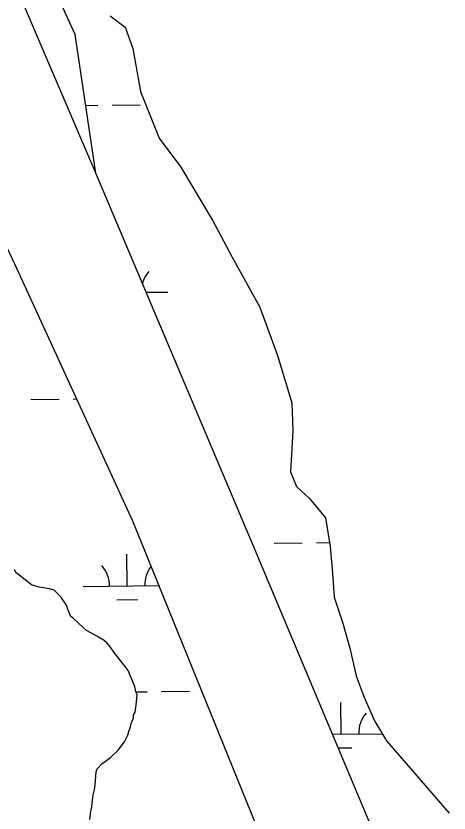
# Model space of a CAD drawing. Extents: x 3683613 to 3738215, y 469626 to 495384.
# Drawn here: x 3716547 to 3717038, y 477971 to 478875 of the extents above; entities that cross this region are included whole.
import ezdxf

# ---------------------------------------------------------------- set-up
doc = ezdxf.new("R2010")
doc.units = 0
doc.layers.add('V-TOPO-SHOR', color=7, linetype='Continuous')
doc.layers.add('V-WETL-SWMP', color=7, linetype='Continuous')

msp = doc.modelspace()

# ---------------------------------------------------------------- linework, layer by layer
at = {"layer": 'V-TOPO-SHOR'}
for p, q in [((3716653.82, 478874.8), (3716670.62, 478862.1)), ((3716670.62, 478862.1), (3716679.62, 478837.79)), ((3716679.62, 478837.79), (3716688.02, 478789.12)), ((3716688.02, 478789.12), (3716709.24, 478736.34)), ((3716709.24, 478736.34), (3716733.79, 478703.51)), ((3716491.67, 478707.56), (3716547.99, 478588.08)), ((3716816.27, 478273.94), (3716637.45, 478696.75)), ((3716733.79, 478703.51), (3716770.31, 478642.45)), ((3716770.31, 478642.45), (3716791.96, 478601.23)), ((3716791.96, 478601.23), (3716823.29, 478544.57)), ((3716547.99, 478588.08), (3716679.18, 478302.62)), ((3716823.29, 478544.57), (3716843.53, 478489.82)), ((3716843.53, 478489.82), (3716859.83, 478436.27)), ((3716859.83, 478436.27), (3716860.76, 478404.54)), ((3716860.76, 478404.54), (3716858.07, 478358.01)), ((3716858.07, 478358.01), (3716864.81, 478341.32)), ((3716864.81, 478341.32), (3716879.9, 478327.87)), ((3716879.9, 478327.87), (3716897.74, 478306.08)), ((3716679.18, 478302.62), (3716818.32, 477959.21)), ((3716897.74, 478306.08), (3716903.34, 478273.38)), ((3717002.34, 477830.72), (3716816.27, 478273.94)), ((3716903.34, 478273.38), (3716905.73, 478243.13)), ((3716546.9, 478244.02), (3716545.13, 478247.52)), ((3716553.97, 478238.2), (3716546.9, 478244.02)), ((3716564.56, 478230.06), (3716553.97, 478238.2)), ((3716905.73, 478243.13), (3716907.61, 478215.83)), ((3716573.36, 478227.18), (3716564.56, 478230.06)), ((3716580.4, 478226.05), (3716573.36, 478227.18)), ((3716585.09, 478225.49), (3716580.4, 478226.05)), ((3716590.37, 478223.77), (3716585.09, 478225.49)), ((3716595.67, 478218.52), (3716590.37, 478223.77)), ((3716598.62, 478215.03), (3716595.67, 478218.52)), ((3716602.76, 478209.19), (3716598.62, 478215.03)), ((3716604.53, 478205.69), (3716602.76, 478209.19)), ((3716907.61, 478215.83), (3716917.62, 478186.61)), ((3716605.73, 478202.18), (3716604.53, 478205.69)), ((3716609.29, 478194), (3716605.73, 478202.18)), ((3716612.23, 478191.67), (3716609.29, 478194)), ((3716617.53, 478187.02), (3716612.23, 478191.67)), ((3716623.42, 478181.19), (3716617.53, 478187.02)), ((3716626.95, 478178.28), (3716623.42, 478181.19)), ((3716917.62, 478186.61), (3716925.41, 478158.11)), ((3716631.65, 478175.38), (3716626.95, 478178.28)), ((3716638.7, 478171.91), (3716631.65, 478175.38)), ((3716646.94, 478166.68), (3716638.7, 478171.91)), ((3716649.88, 478164.36), (3716646.94, 478166.68)), ((3716654.01, 478159.11), (3716649.88, 478164.36)), ((3716658.14, 478153.27), (3716654.01, 478159.11)), ((3716661.09, 478149.78), (3716658.14, 478153.27)), ((3716925.41, 478158.11), (3716932.48, 478126.65)), ((3716671.72, 478135.78), (3716661.09, 478149.78)), ((3716674.08, 478132.86), (3716671.72, 478135.78)), ((3716676.45, 478127.02), (3716674.08, 478132.86)), ((3716678.24, 478122.93), (3716676.45, 478127.02)), ((3716932.48, 478126.65), (3716941.47, 478103.33)), ((3716680.02, 478118.25), (3716678.24, 478122.93)), ((3716681.8, 478114.16), (3716680.02, 478118.25)), ((3716683, 478108.9), (3716681.8, 478114.16)), ((3716684.19, 478105.39), (3716683, 478108.9)), ((3716683.09, 478093.67), (3716684.19, 478105.39)), ((3716941.47, 478103.33), (3716953.44, 478075.84)), ((3716681.97, 478085.46), (3716683.09, 478093.67)), ((3716680.23, 478082.52), (3716681.97, 478085.46)), ((3716680.25, 478079), (3716680.23, 478082.52)), ((3716676.79, 478069.03), (3716677.93, 478073.72)), ((3716677.93, 478073.72), (3716680.25, 478079)), ((3716953.44, 478075.84), (3716967.11, 478053.03)), ((3716673.91, 478059.64), (3716675.06, 478063.74)), ((3716675.06, 478063.74), (3716676.79, 478069.03)), ((3716669.86, 478052), (3716673.91, 478059.64)), ((3716662.3, 478042), (3716665.21, 478045.53)), ((3716665.21, 478045.53), (3716669.86, 478052)), ((3716967.11, 478053.03), (3717037.95, 477971.26)), ((3716654.14, 478034.33), (3716662.3, 478042)), ((3716638.98, 478021.36), (3716644.81, 478027.25)), ((3716644.81, 478027.25), (3716648.31, 478030.2)), ((3716648.31, 478030.2), (3716654.14, 478034.33)), ((3716636.75, 478003.19), (3716637.83, 478017.84)), ((3716637.83, 478017.84), (3716638.98, 478021.36)), ((3716634.47, 477991.46), (3716636.18, 477999.67)), ((3716636.18, 477999.67), (3716636.75, 478003.19)), ((3716633.35, 477983.25), (3716634.47, 477991.46)), ((3716632.79, 477977.97), (3716633.35, 477983.25)), ((3716630.53, 477963.9), (3716631.65, 477973.28)), ((3716631.65, 477973.28), (3716632.79, 477977.97))]:
    msp.add_line(p, q, dxfattribs=at)
msp.add_lwpolyline([(3716637.45, 478696.75), (3716342.66, 479384.53), (3716327.72, 479429.35), (3716312.78, 479451.76), (3716312.78, 479459.23), (3716312.78, 479466.69), (3716316.51, 479474.16), (3716331.45, 479485.37), (3716350.13, 479492.84), (3716394.94, 479492.84), (3716587.53, 479441.51)], dxfattribs=at)
at = {"layer": 'V-WETL-SWMP'}
for p, q in [((3716614.13, 478853.93), (3716595.94, 478893.93)), ((3716653.82, 478874.8), (3716670.62, 478862.1)), ((3716670.62, 478862.1), (3716679.62, 478837.79)), ((3716637.45, 478696.75), (3716614.13, 478853.93)), ((3716679.62, 478837.79), (3716688.02, 478789.12)), ((3716688.02, 478789.12), (3716709.24, 478736.34)), ((3716626.08, 478773.41), (3716639.88, 478773.57)), ((3716655.88, 478773.76), (3716687.88, 478774.13)), ((3716709.24, 478736.34), (3716733.79, 478703.51)), ((3716491.67, 478707.56), (3716547.99, 478588.08)), ((3716816.27, 478273.94), (3716637.45, 478696.75)), ((3716733.79, 478703.51), (3716770.31, 478642.45)), ((3716770.31, 478642.45), (3716791.96, 478601.23)), ((3716791.96, 478601.23), (3716823.29, 478544.57)), ((3716547.99, 478588.08), (3716679.18, 478302.62)), ((3716694.62, 478561.59), (3716719.2, 478561.88)), ((3716823.29, 478544.57), (3716843.53, 478489.82)), ((3716843.53, 478489.82), (3716859.83, 478436.27)), ((3716563.76, 478439.99), (3716595.76, 478440.36)), ((3716611.76, 478440.55), (3716615.77, 478440.6)), ((3716859.83, 478436.27), (3716860.76, 478404.54)), ((3716860.76, 478404.54), (3716858.07, 478358.01)), ((3716858.07, 478358.01), (3716864.81, 478341.32)), ((3716864.81, 478341.32), (3716879.9, 478327.87)), ((3716879.9, 478327.87), (3716897.74, 478306.08)), ((3716679.18, 478302.62), (3716818.32, 477959.21)), ((3716897.74, 478306.08), (3716903.34, 478273.38)), ((3717002.34, 477830.72), (3716816.27, 478273.94)), ((3716839.58, 478277.01), (3716871.58, 478277.39)), ((3716887.58, 478277.57), (3716902.59, 478277.75)), ((3716903.34, 478273.38), (3716905.73, 478243.13)), ((3716673.07, 478228.64), (3716672.65, 478264.64)), ((3716553.97, 478238.2), (3716546.9, 478244.02)), ((3716564.56, 478230.06), (3716553.97, 478238.2)), ((3716905.73, 478243.13), (3716907.61, 478215.83)), ((3716573.36, 478227.18), (3716564.56, 478230.06)), ((3716580.4, 478226.05), (3716573.36, 478227.18)), ((3716585.09, 478225.49), (3716580.4, 478226.05)), ((3716590.37, 478223.77), (3716585.09, 478225.49)), ((3716623.07, 478228.06), (3716708.99, 478229.06)), ((3716595.67, 478218.52), (3716590.37, 478223.77)), ((3716598.62, 478215.03), (3716595.67, 478218.52)), ((3716602.76, 478209.19), (3716598.62, 478215.03)), ((3716604.53, 478205.69), (3716602.76, 478209.19)), ((3716661.25, 478213.07), (3716685.25, 478213.35)), ((3716907.61, 478215.83), (3716917.62, 478186.61)), ((3716605.73, 478202.18), (3716604.53, 478205.69)), ((3716609.29, 478194), (3716605.73, 478202.18)), ((3716612.23, 478191.67), (3716609.29, 478194)), ((3716617.53, 478187.02), (3716612.23, 478191.67)), ((3716623.42, 478181.19), (3716617.53, 478187.02)), ((3716626.95, 478178.28), (3716623.42, 478181.19)), ((3716917.62, 478186.61), (3716925.41, 478158.11)), ((3716631.65, 478175.38), (3716626.95, 478178.28)), ((3716638.7, 478171.91), (3716631.65, 478175.38)), ((3716646.94, 478166.68), (3716638.7, 478171.91)), ((3716649.88, 478164.36), (3716646.94, 478166.68)), ((3716654.01, 478159.11), (3716649.88, 478164.36)), ((3716658.14, 478153.27), (3716654.01, 478159.11)), ((3716661.09, 478149.78), (3716658.14, 478153.27)), ((3716925.41, 478158.11), (3716932.48, 478126.65)), ((3716671.72, 478135.78), (3716661.09, 478149.78)), ((3716674.08, 478132.86), (3716671.72, 478135.78)), ((3716676.45, 478127.02), (3716674.08, 478132.86)), ((3716678.24, 478122.93), (3716676.45, 478127.02)), ((3716932.48, 478126.65), (3716941.47, 478103.33)), ((3716680.02, 478118.25), (3716678.24, 478122.93)), ((3716681.8, 478114.16), (3716680.02, 478118.25)), ((3716683, 478108.9), (3716681.8, 478114.16)), ((3716684.19, 478105.39), (3716683, 478108.9)), ((3716683.08, 478108.68), (3716695.62, 478108.83)), ((3716711.62, 478109.01), (3716743.62, 478109.39)), ((3716683.09, 478093.67), (3716684.19, 478105.39)), ((3716941.47, 478103.33), (3716953.44, 478075.84)), ((3716681.97, 478085.46), (3716683.09, 478093.67)), ((3716915.51, 478060.64), (3716915.09, 478096.64)), ((3716680.23, 478082.52), (3716681.97, 478085.46)), ((3716680.25, 478079), (3716680.23, 478082.52)), ((3716676.79, 478069.03), (3716677.93, 478073.72)), ((3716677.93, 478073.72), (3716680.25, 478079)), ((3716953.44, 478075.84), (3716967.11, 478053.03)), ((3716673.91, 478059.64), (3716675.06, 478063.74)), ((3716675.06, 478063.74), (3716676.79, 478069.03)), ((3716669.86, 478052), (3716673.91, 478059.64)), ((3716905.86, 478060.53), (3716962.22, 478061.18)), ((3716662.3, 478042), (3716665.21, 478045.53)), ((3716665.21, 478045.53), (3716669.86, 478052)), ((3716912.31, 478045.17), (3716927.69, 478045.35)), ((3716967.11, 478053.03), (3717037.95, 477971.26)), ((3716654.14, 478034.33), (3716662.3, 478042)), ((3716638.98, 478021.36), (3716644.81, 478027.25)), ((3716644.81, 478027.25), (3716648.31, 478030.2)), ((3716648.31, 478030.2), (3716654.14, 478034.33)), ((3716636.75, 478003.19), (3716637.83, 478017.84)), ((3716637.83, 478017.84), (3716638.98, 478021.36)), ((3716634.47, 477991.46), (3716636.18, 477999.67)), ((3716636.18, 477999.67), (3716636.75, 478003.19)), ((3716633.35, 477983.25), (3716634.47, 477991.46)), ((3716632.79, 477977.97), (3716633.35, 477983.25)), ((3716630.53, 477963.9), (3716631.65, 477973.28)), ((3716631.65, 477973.28), (3716632.79, 477977.97))]:
    msp.add_line(p, q, dxfattribs=at)
for centre, start, end in [((3716724.43, 478562.41), 139.89486, 164.94627), ((3716617.83, 478228.48), 359.89486, 41.43852), ((3716728.3, 478229.76), 143.08137, 181.43852), ((3716970.75, 478061.76), 139.89486, 181.43852)]:
    msp.add_arc(centre, 35.25, start, end, dxfattribs=at)

doc.saveas('drawing.dxf')
